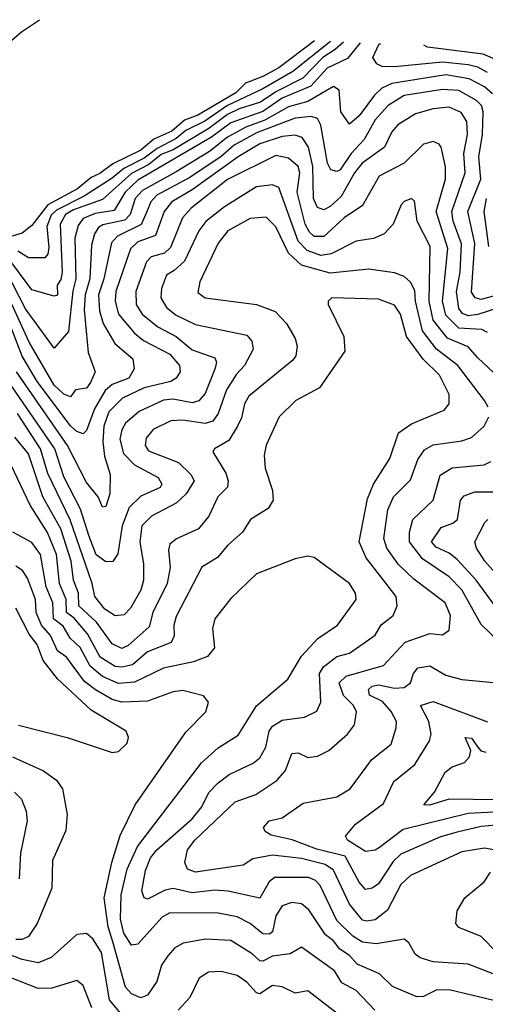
# Model space of a CAD drawing. Extents: x 1308313 to 1441400, y 959662 to 1036319.
# Tile 450 of 656: x 1371277 to 1372728, y 1029933 to 1033002. Entities that reach past the tile are written whole.
import ezdxf

# ---------------------------------------------------------------- set-up
doc = ezdxf.new("R2010")
doc.units = 0

msp = doc.modelspace()

# ---------------------------------------------------------------- linework, layer by layer
at = {"layer": '0CON10XD'}
for points in [[(1371215, 1032907.1), (1371283.1, 1032965), (1371339, 1033002.5)], [(1372195.2, 1032936.2), (1372085, 1032852.1), (1372035, 1032824.9), (1371981, 1032805), (1371950.3, 1032775), (1371832.3, 1032705), (1371790.2, 1032689.8), (1371751.2, 1032655), (1371695, 1032630.5), (1371655, 1032596.3), (1371567.1, 1032552.9), (1371526.7, 1032523.3), (1371499.9, 1032510.1), (1371456.9, 1032475), (1371364.7, 1032425.3), (1371315, 1032361.2), (1371285, 1032337.3), (1371225, 1032319.2)], [(1372338.4, 1032930.8), (1372298, 1032882), (1372235, 1032851.4), (1372184.3, 1032795), (1372095, 1032757.9), (1372035, 1032716.5), (1371935, 1032680.7), (1371875, 1032635.8), (1371645, 1032502.3), (1371605.7, 1032465), (1371571.8, 1032408.2), (1371511.8, 1032398.2), (1371475, 1032382.8), (1371459.1, 1032360.9), (1371448.9, 1032321.1), (1371452.4, 1032195), (1371443.1, 1032156.9), (1371429.1, 1032030.9), (1371385, 1031978.5), (1371295, 1032101.1), (1371235, 1032218.8)], [(1372285.8, 1032932.7), (1372260.5, 1032909.5), (1372221.6, 1032885), (1372159.8, 1032820.2), (1372075, 1032777.5), (1372027.7, 1032745), (1371960.8, 1032725), (1371925, 1032706.7), (1371866.4, 1032663.6), (1371755, 1032596.9), (1371718.1, 1032581.9), (1371679.4, 1032550.6), (1371625, 1032522.7), (1371535, 1032441.7), (1371445, 1032409.9), (1371420.1, 1032395), (1371403.7, 1032365), (1371409.4, 1032215), (1371405, 1032192.9), (1371393.6, 1032175), (1371395, 1032144), (1371385, 1032141.1), (1371315, 1032160.4), (1371249.1, 1032249.1)], [(1372245.3, 1032934.2), (1372128.5, 1032841.5), (1372035, 1032786.6), (1371925, 1032734.7), (1371853.5, 1032686.5), (1371795, 1032657.1), (1371765, 1032632.3), (1371705, 1032601.5), (1371665, 1032571), (1371601.1, 1032538.9), (1371565, 1032508.3), (1371478, 1032452), (1371391.5, 1032408.5), (1371375, 1032393.1), (1371362, 1032358), (1371367.9, 1032292.1), (1371365, 1032271.4), (1371355, 1032260.4), (1371305, 1032260.7), (1371271.2, 1032281.2)], [(1372735, 1032837.4), (1372705, 1032854.4), (1372675, 1032862), (1372595, 1032870.3), (1372445.2, 1032855.1), (1372406.6, 1032856.6), (1372389.4, 1032865), (1372377.9, 1032885), (1372396.5, 1032925), (1372401, 1032928.4)], [(1372765, 1032876.4), (1372721.1, 1032895), (1372547.3, 1032917.3), (1372536.3, 1032923.4)], [(1372750.8, 1032770.9), (1372725, 1032793), (1372678.1, 1032818.1), (1372605, 1032830.8), (1372436.6, 1032803.4), (1372405, 1032788.6), (1372382.3, 1032767.7), (1372335, 1032702.9), (1372305, 1032676.9), (1372277.7, 1032715), (1372272.6, 1032782.6), (1372255, 1032794.6), (1372175, 1032748), (1372115, 1032731), (1372040.5, 1032689.5), (1371982.1, 1032667.9), (1371925, 1032636.8), (1371868, 1032592), (1371765, 1032528.3), (1371659.8, 1032470.2), (1371637, 1032445), (1371621.2, 1032395), (1371605, 1032377.2), (1371536.5, 1032363.5), (1371522.2, 1032355), (1371510, 1032335), (1371500.8, 1032299.2), (1371495.5, 1032195), (1371481.4, 1032145), (1371477.8, 1032097.8), (1371490.9, 1031965), (1371511.8, 1031905), (1371498, 1031872), (1371485, 1031853.5), (1371451.3, 1031848.7), (1371435, 1031827.1), (1371415, 1031835.6), (1371385, 1031863.6), (1371307.1, 1031997.1), (1371225, 1032177.1)], [(1372832.1, 1032162.1), (1372715, 1032130.8), (1372696, 1032136), (1372685, 1032152.9), (1372695.1, 1032305), (1372673.8, 1032405), (1372713.8, 1032505), (1372708, 1032575), (1372719.2, 1032645), (1372721.7, 1032715), (1372716.3, 1032735), (1372700.8, 1032750.8), (1372645, 1032781.8), (1372595, 1032784.6), (1372475, 1032765.9), (1372425, 1032735.2), (1372385, 1032690.7), (1372350.6, 1032629.4), (1372309.6, 1032585), (1372275.5, 1032535), (1372265, 1032529), (1372246.2, 1032535), (1372236, 1032555), (1372215, 1032674.2), (1372205, 1032694), (1372185, 1032700.8), (1372135, 1032695.6), (1372015, 1032650.1), (1371945, 1032611.2), (1371903.5, 1032575), (1371805, 1032509.8), (1371704, 1032456), (1371685.4, 1032435), (1371671.7, 1032401.7), (1371655.8, 1032364.2), (1371582.3, 1032327.7), (1371562.7, 1032307.3), (1371539.4, 1032195), (1371522.7, 1032145), (1371525.9, 1032095), (1371537, 1032055), (1371573.6, 1031993.6), (1371629.2, 1031945), (1371634, 1031914), (1371617.2, 1031885), (1371565, 1031865.4), (1371543.8, 1031846.2), (1371510.5, 1031789.5), (1371485, 1031721.9), (1371475, 1031712.1), (1371455, 1031718.7), (1371435, 1031736.5), (1371331.7, 1031875), (1371285, 1031954), (1371237.7, 1032075)], [(1372775, 1032106.1), (1372705, 1032083.2), (1372675, 1032079.5), (1372657, 1032087), (1372645, 1032102.6), (1372637.9, 1032155), (1372650.1, 1032215), (1372653.7, 1032303.7), (1372627.9, 1032375), (1372623.7, 1032405), (1372665.6, 1032525), (1372661.3, 1032585), (1372672.5, 1032645), (1372670, 1032685), (1372652.9, 1032712.9), (1372615, 1032729.5), (1372565, 1032724.4), (1372510.8, 1032709.2), (1372455, 1032674.7), (1372437.1, 1032652.9), (1372413.8, 1032605), (1372344.1, 1032555), (1372320, 1032525), (1372278.9, 1032451.1), (1372245, 1032419.7), (1372225, 1032410), (1372205, 1032416.6), (1372192.6, 1032445), (1372190.5, 1032545), (1372177.5, 1032605), (1372157.5, 1032635), (1372135, 1032642.9), (1372095, 1032638.1), (1372025, 1032615.1), (1371957.4, 1032575), (1371815, 1032471.9), (1371751, 1032435), (1371727.1, 1032405), (1371699.8, 1032330.2), (1371645, 1032309.9), (1371622, 1032288), (1371576.3, 1032155), (1371574.9, 1032124.9), (1371585.2, 1032085), (1371635, 1032025.2), (1371663, 1032003), (1371745, 1031959.8), (1371774.7, 1031925), (1371777.3, 1031905), (1371765, 1031885.4), (1371748.5, 1031875), (1371665, 1031854.6), (1371597.1, 1031822.9), (1371555, 1031780.3), (1371538.9, 1031735), (1371536.2, 1031686.2), (1371541.7, 1031641.7), (1371559.3, 1031585), (1371557.9, 1031525), (1371545.4, 1031485), (1371535, 1031482.9), (1371521.5, 1031515), (1371485, 1031560), (1371426.4, 1031675), (1371267.6, 1031905)], [(1372735, 1032027.2), (1372716.6, 1032036.6), (1372645, 1032041), (1372605, 1032081.7), (1372594.9, 1032125), (1372610.9, 1032289.1), (1372575.1, 1032405), (1372603.8, 1032505), (1372604, 1032544), (1372590.8, 1032605), (1372584.3, 1032615), (1372565, 1032622.3), (1372535, 1032614), (1372475.4, 1032555), (1372397.2, 1032515), (1372345, 1032423.2), (1372287.9, 1032385), (1372225, 1032326.2), (1372195, 1032326.2), (1372179.8, 1032339.8), (1372166.8, 1032365), (1372141.6, 1032465), (1372149.5, 1032525), (1372144.4, 1032545), (1372115, 1032571), (1372075, 1032579), (1371925, 1032504.2), (1371811.6, 1032415), (1371784.5, 1032385), (1371747.3, 1032292.7), (1371728.7, 1032275), (1371686.9, 1032263.1), (1371672.7, 1032247.3), (1371638.8, 1032155), (1371640.3, 1032115), (1371658.9, 1032085), (1371707.9, 1032045), (1371764.7, 1032014.7), (1371815, 1031973.2), (1371885, 1031948), (1371890.3, 1031935), (1371885.9, 1031915.9), (1371855, 1031837.5), (1371835, 1031814.1), (1371815, 1031808.1), (1371755, 1031820), (1371725, 1031816.4), (1371649.3, 1031780.7), (1371607, 1031745), (1371595, 1031724.5), (1371588.6, 1031695), (1371600.6, 1031650.6), (1371635.3, 1031615.3), (1371708.4, 1031575), (1371720.2, 1031555), (1371715, 1031544.8), (1371655, 1031517.4), (1371618, 1031482), (1371596.7, 1031425), (1371582.6, 1031337.4), (1371566.8, 1031313.2), (1371545, 1031312.8), (1371515, 1031334.4), (1371492.5, 1031395), (1371466.8, 1031476.8), (1371415, 1031577.1), (1371386.6, 1031665), (1371221.7, 1031905)], [(1372755, 1031902.1), (1372705, 1031948.1), (1372675, 1031982.5), (1372610.2, 1032010.2), (1372565.7, 1032065.7), (1372553.1, 1032125), (1372555.8, 1032295), (1372516.1, 1032375), (1372506.9, 1032436.9), (1372497.5, 1032445), (1372475, 1032435.6), (1372465.6, 1032425), (1372440.5, 1032365), (1372413.1, 1032335), (1372379.2, 1032320.8), (1372325, 1032312.3), (1372247.8, 1032272.2), (1372215, 1032267.9), (1372173, 1032283), (1372145, 1032312.2), (1372085, 1032479.2), (1372065, 1032488.2), (1372015, 1032481), (1371915, 1032419.2), (1371857, 1032373), (1371835.4, 1032344.6), (1371790.2, 1032249.8), (1371758.8, 1032221.2), (1371734.2, 1032205.8), (1371718.5, 1032165), (1371716.6, 1032135), (1371734.8, 1032105), (1371765, 1032081.4), (1371825, 1032052.3), (1371985, 1032019.3), (1372000.6, 1032000.6), (1372004.1, 1031975), (1371977.1, 1031925), (1371952.4, 1031897.6), (1371921.7, 1031848.3), (1371895.9, 1031775), (1371878.5, 1031751.5), (1371855, 1031744.3), (1371785, 1031754.5), (1371748, 1031752), (1371693.2, 1031725), (1371671.5, 1031698.5), (1371668.1, 1031675), (1371678.7, 1031658.7), (1371772.4, 1031622.4), (1371810.3, 1031585), (1371821.1, 1031565), (1371795.3, 1031525), (1371765, 1031495.3), (1371688, 1031455), (1371657.7, 1031425), (1371651.1, 1031375), (1371663, 1031305), (1371662.9, 1031255), (1371655, 1031224.6), (1371622.3, 1031167.7), (1371602.8, 1031147.2), (1371575, 1031144.3), (1371542.5, 1031165), (1371510.8, 1031205), (1371502.7, 1031245), (1371433.9, 1031443.9), (1371365, 1031587.5), (1371342.4, 1031665), (1371270.1, 1031775)], [(1372738.7, 1032295), (1372724.1, 1032405), (1372731.5, 1032445)], [(1372736.5, 1031795), (1372725.9, 1031815), (1372642.1, 1031925), (1372575.5, 1031975.5), (1372532.3, 1032032.2), (1372510.2, 1032125), (1372507.9, 1032157.9), (1372495, 1032184.6), (1372475, 1032201.8), (1372445, 1032213.6), (1372365, 1032225.2), (1372245, 1032212.3), (1372155, 1032237), (1372114.5, 1032274.5), (1372075, 1032357.1), (1372045, 1032386.7), (1371995, 1032382.5), (1371925.4, 1032344.6), (1371895, 1032306.4), (1371838.2, 1032185), (1371832.1, 1032152.1), (1371855.3, 1032135.3), (1372015, 1032115.2), (1372073, 1032093), (1372108.5, 1032055), (1372135, 1032009.2), (1372141.6, 1031985), (1372137.6, 1031955), (1372128.6, 1031941.4), (1371991.3, 1031828.7), (1371977.4, 1031805), (1371968.3, 1031761.7), (1371955.8, 1031735), (1371929, 1031691), (1371884, 1031665), (1371879.4, 1031655), (1371918.9, 1031588.9), (1371926.7, 1031565), (1371924.1, 1031545), (1371894, 1031515), (1371866.8, 1031455), (1371833.8, 1031415), (1371765.2, 1031384.8), (1371745, 1031368.1), (1371740.9, 1031349.1), (1371746, 1031295), (1371736.3, 1031245), (1371691.7, 1031155), (1371680.3, 1031109.7), (1371615, 1031051.7), (1371595, 1031042.7), (1371565, 1031057.5), (1371516.7, 1031125), (1371461, 1031175), (1371459.9, 1031215), (1371444.4, 1031255), (1371437.1, 1031315), (1371405, 1031415.3), (1371349, 1031515), (1371305, 1031649.5), (1371261.7, 1031701.7)], [(1372785, 1030016), (1372675, 1030058.1), (1372565, 1030065.9), (1372525, 1030078.2), (1372509.2, 1030089.2), (1372490, 1030125), (1372475, 1030136.5), (1372387.7, 1030122.3), (1372345, 1030127.5), (1372315, 1030145.8), (1372265.5, 1030195), (1372213.3, 1030303.3), (1372199, 1030319), (1372178.5, 1030328.5), (1372071.5, 1030328.5), (1372054.6, 1030315.4), (1372025, 1030264.7), (1371926.4, 1030286.4), (1371885, 1030288.7), (1371815, 1030280.6), (1371755, 1030294.2), (1371730.7, 1030289.3), (1371675, 1030261.2), (1371665, 1030265.6), (1371657.5, 1030287.5), (1371669.1, 1030350.9), (1371685, 1030390), (1371704.3, 1030415), (1371815, 1030511.2), (1371845, 1030549.1), (1371866.6, 1030593.4), (1371895, 1030624.2), (1371930.1, 1030649.9), (1372005, 1030685.3), (1372025, 1030701.6), (1372043.9, 1030735), (1372054.4, 1030785), (1372065, 1030800.3), (1372095, 1030819.2), (1372165, 1030828.7), (1372202.7, 1030847.3), (1372215.3, 1030875), (1372211.4, 1030965), (1372223.9, 1030985), (1372265, 1031017.1), (1372305, 1031028.3), (1372385, 1031083.6), (1372403.8, 1031116.2), (1372440.6, 1031145), (1372453.4, 1031175), (1372450, 1031205), (1372356.6, 1031325), (1372334.7, 1031375), (1372360.9, 1031509.1), (1372379.4, 1031555), (1372430.8, 1031635), (1372457.5, 1031715), (1372497.7, 1031742.3), (1372600, 1031785), (1372615.4, 1031805), (1372615.3, 1031834.7), (1372585, 1031894.2), (1372534.5, 1031944.5), (1372482, 1032015), (1372463.5, 1032085), (1372445, 1032112.8), (1372395, 1032131.7), (1372250, 1032135), (1372238, 1032125), (1372238.6, 1032115), (1372287.5, 1032015), (1372290.7, 1031969.3), (1372210.9, 1031855), (1372137.8, 1031815), (1372085.4, 1031765), (1372045, 1031675.8), (1372038.7, 1031645), (1372041.8, 1031605), (1372064.6, 1031535), (1372067.1, 1031505), (1372051.2, 1031478.8), (1371996.5, 1031445), (1371971.8, 1031405), (1371925.2, 1031364.8), (1371893.8, 1031326.2), (1371845, 1031295.6), (1371765, 1031142.2), (1371757.7, 1031115), (1371758, 1031082), (1371748.6, 1031061.4), (1371675, 1031031.6), (1371628.1, 1030991.9), (1371595.6, 1030984.4), (1371575, 1030986.4), (1371527.5, 1031015), (1371488.2, 1031088.2), (1371446.8, 1031136.8), (1371422.5, 1031155), (1371422.2, 1031195), (1371401.5, 1031245), (1371392.2, 1031335), (1371363.7, 1031403.7), (1371309.5, 1031489.5), (1371230.5, 1031655)], [(1372754, 1030415), (1372725, 1030419.7), (1372655, 1030408.5), (1372494.8, 1030335.2), (1372465, 1030306.6), (1372423.6, 1030226.4), (1372385, 1030196.2), (1372357.7, 1030192.3), (1372345, 1030195.8), (1372305.1, 1030245.1), (1372255, 1030351.4), (1372229.4, 1030369.4), (1372155, 1030388.1), (1372065, 1030398.6), (1372003.3, 1030386.7), (1371973.3, 1030366.7), (1371825, 1030345.2), (1371800.4, 1030355), (1371791.3, 1030375), (1371800, 1030415), (1371822.6, 1030445), (1371948.2, 1030565), (1372012.9, 1030587.1), (1372078.7, 1030631.3), (1372105, 1030662.1), (1372125, 1030715.3), (1372145, 1030717.6), (1372175, 1030702.3), (1372205, 1030706.7), (1372240.8, 1030725), (1372298.2, 1030775), (1372320.6, 1030805), (1372326.7, 1030845), (1372316.7, 1030865), (1372286.3, 1030896.3), (1372272.1, 1030935), (1372294.1, 1030955.9), (1372356, 1030974), (1372410.6, 1030989.4), (1372478.3, 1031061.7), (1372555, 1031088.9), (1372595, 1031084.6), (1372615, 1031100), (1372619.7, 1031145), (1372602.5, 1031185), (1372505, 1031258.7), (1372456.5, 1031305), (1372420.6, 1031355), (1372412.2, 1031385), (1372423.8, 1031475), (1372442, 1031515), (1372495, 1031568.5), (1372518, 1031632), (1372538.4, 1031661.6), (1372565, 1031677.2), (1372655, 1031689.6), (1372685, 1031699.7), (1372724.1, 1031735), (1372738.4, 1031765)], [(1372821.4, 1031015), (1372715, 1031117.4), (1372655, 1031225.2), (1372615.7, 1031265.7), (1372532, 1031322), (1372491.2, 1031375), (1372491.6, 1031405), (1372502.2, 1031445), (1372565.2, 1031504.8), (1372586.8, 1031583.2), (1372625, 1031605.7), (1372724.8, 1031615.2), (1372745, 1031625.3)], [(1372765, 1031166), (1372699.1, 1031255), (1372639.8, 1031319.8), (1372615, 1031339.3), (1372575, 1031358.5), (1372560.5, 1031375), (1372590.2, 1031419.8), (1372627.1, 1031432.9), (1372640.8, 1031445), (1372651, 1031505), (1372662, 1031518), (1372695, 1031530.7), (1372755, 1031530.6)], [(1372782, 1031252), (1372726.1, 1031315), (1372700.3, 1031355), (1372695.4, 1031375), (1372726, 1031435), (1372735.7, 1031444.3)], [(1372755, 1029944.8), (1372615, 1029978.7), (1372575, 1029977.2), (1372535, 1029957.5), (1372515, 1029956.7), (1372438.4, 1029988.4), (1372398.6, 1030028.6), (1372328.5, 1030058.5), (1372305, 1030085.7), (1372275, 1030105.7), (1372255, 1030131.3), (1372229.5, 1030149.5), (1372178.1, 1030228.2), (1372155, 1030246.7), (1372125, 1030251), (1372095, 1030240.6), (1372075, 1030208.8), (1372065, 1030159.1), (1372055, 1030151.9), (1372035, 1030153.3), (1371995.1, 1030185.1), (1371954.2, 1030205.8), (1371895, 1030217.1), (1371745, 1030218.3), (1371721.1, 1030205), (1371645, 1030121.1), (1371625, 1030118.2), (1371601.2, 1030155), (1371591.7, 1030198.3), (1371592.9, 1030275), (1371612, 1030355), (1371644.4, 1030425.6), (1371843.6, 1030686.4), (1371895, 1030732.5), (1371957.4, 1030772.6), (1372015, 1030863.4), (1372112.9, 1030947.1), (1372155, 1031018.7), (1372206.3, 1031073.7), (1372266.9, 1031115), (1372295, 1031153.6), (1372325.5, 1031195), (1372323.6, 1031215), (1372305, 1031245.5), (1372195, 1031325.8), (1372175, 1031330), (1372135, 1031321.9), (1372015, 1031275.4), (1371935, 1031198.5), (1371885.3, 1031134.7), (1371878.2, 1031105), (1371883.8, 1031045), (1371862.1, 1031017.9), (1371818.8, 1031001.2), (1371725, 1030981.6), (1371635, 1030937.7), (1371585, 1030933), (1371535.2, 1030955.2), (1371497.1, 1030987.1), (1371465, 1031045.6), (1371434.1, 1031075), (1371412.1, 1031112.1), (1371382.9, 1031135), (1371380.3, 1031185), (1371359.8, 1031235), (1371341.7, 1031335), (1371315, 1031373.1), (1371256.2, 1031405)], [(1372383.4, 1029915), (1372325, 1029976.8), (1372280.5, 1030000.5), (1372258, 1030038), (1372155, 1030111.5), (1372119.6, 1030090.4), (1372065, 1030083.3), (1372035, 1030068), (1372025, 1030069.1), (1372001.1, 1030091.1), (1371935, 1030132.6), (1371856.1, 1030136.1), (1371786.1, 1030123.9), (1371760.5, 1030109.5), (1371738.2, 1030085), (1371719.4, 1030055), (1371704.7, 1030005), (1371675, 1029961.8), (1371655, 1029954.1), (1371625, 1029965.8), (1371606.4, 1029986.4), (1371567.8, 1030127.8), (1371552.3, 1030175), (1371539.9, 1030265), (1371564.4, 1030375.6), (1371590.5, 1030459.5), (1371636.9, 1030555), (1371795, 1030781.8), (1371856.9, 1030845), (1371865.8, 1030875), (1371850, 1030895), (1371785, 1030911.6), (1371755, 1030906.9), (1371675, 1030878.3), (1371595, 1030874.9), (1371565, 1030884), (1371513.3, 1030913.3), (1371479.2, 1030939.2), (1371422.9, 1031015), (1371395, 1031035.2), (1371372.8, 1031082.8), (1371344.8, 1031114.8), (1371328.7, 1031155), (1371326.2, 1031195), (1371301.3, 1031261.3), (1371285.9, 1031285.9), (1371265, 1031299.5)], [(1371565, 1030718.6), (1371585, 1030721.4), (1371612.1, 1030747.9), (1371615.7, 1030765), (1371608.6, 1030785), (1371500, 1030850), (1371395, 1030948.4), (1371350.7, 1031005), (1371331.4, 1031055), (1371307.1, 1031087.1), (1371265, 1031168.2)], [(1372805, 1030496), (1372715, 1030487.9), (1372640.4, 1030470.4), (1372588.8, 1030455), (1372465, 1030401.6), (1372441.3, 1030378.7), (1372395, 1030309.2), (1372375, 1030295.8), (1372355, 1030291.7), (1372335, 1030313.9), (1372291.4, 1030395), (1372203.4, 1030416.6), (1372126.2, 1030446.2), (1372060.4, 1030460.4), (1372042.2, 1030472.2), (1372036.3, 1030485), (1372054.1, 1030505), (1372095.2, 1030514.8), (1372160.1, 1030559.9), (1372265, 1030580.3), (1372306.9, 1030605), (1372373.9, 1030696.1), (1372435, 1030743.8), (1372450.3, 1030795), (1372450.8, 1030815), (1372435, 1030846.2), (1372407.7, 1030877.7), (1372367.4, 1030897.4), (1372363.5, 1030915), (1372375, 1030924.8), (1372395, 1030928.9), (1372445, 1030918.7), (1372475, 1030920.8), (1372494.6, 1030935), (1372504.3, 1030965), (1372517.6, 1030982.4), (1372555, 1030988.6), (1372605, 1030959.7), (1372655, 1030945.9), (1372775, 1030934.5)], [(1372755, 1030532), (1372675, 1030528.6), (1372471.7, 1030478.3), (1372397.9, 1030422.1), (1372385, 1030413.8), (1372355, 1030410), (1372298, 1030445), (1372292, 1030458), (1372323.5, 1030495), (1372411.1, 1030558.9), (1372442.4, 1030627.6), (1372508.8, 1030681.2), (1372554.2, 1030755), (1372559.6, 1030775), (1372551.9, 1030815), (1372526.1, 1030865), (1372565, 1030877.2), (1372735, 1030814.1)], [(1371273.1, 1030803.1), (1371425, 1030765.4), (1371565, 1030718.6)], [(1372765, 1030571.2), (1372615, 1030572.6), (1372553.8, 1030553.8), (1372536, 1030555), (1372569.6, 1030595), (1372602.6, 1030657.4), (1372625, 1030674), (1372663, 1030687), (1372679.1, 1030705), (1372682.5, 1030725), (1372664.8, 1030765.2), (1372685, 1030763.2), (1372704.4, 1030735), (1372713.7, 1030723.7), (1372729.2, 1030719.2)], [(1371254.3, 1030704.3), (1371351, 1030661), (1371391.9, 1030631.9), (1371410, 1030605), (1371425.4, 1030525), (1371420.8, 1030475), (1371378.8, 1030381.2), (1371376.7, 1030295), (1371331.8, 1030185), (1371304.8, 1030145.2), (1371285, 1030135.2), (1371265, 1030135.9)], [(1371261.1, 1030595), (1371283.2, 1030573.2), (1371297.2, 1030535), (1371300, 1030505), (1371279.5, 1030405), (1371275.8, 1030325)], [(1372763.6, 1030095), (1372714.6, 1030145), (1372645, 1030173.2), (1372635.8, 1030185.8), (1372640, 1030225), (1372664.3, 1030265), (1372724.4, 1030315), (1372743.6, 1030345)], [(1371592.3, 1029905), (1371557, 1029947), (1371532.4, 1030095), (1371505, 1030137.9), (1371485, 1030154.5), (1371455, 1030150.9), (1371375, 1030079.4), (1371335, 1030062.7), (1371285, 1030073), (1371145, 1030125.9), (1371115, 1030127.6), (1371085, 1030118.6), (1370818.8, 1029935), (1370784.4, 1029895)], [(1371502.2, 1029922.2), (1371475, 1029992.2), (1371455, 1030007.5), (1371376.7, 1029983.3), (1371335, 1029982.8), (1371218.5, 1030028.5), (1371162.2, 1030037.8), (1371120.8, 1030029.2), (1371033.1, 1029995), (1370987.8, 1029965), (1370971.8, 1029935), (1370980, 1029895)], [(1372293.5, 1029883.5), (1372175.2, 1029975.2), (1372135, 1029968.1), (1372095, 1029988.2), (1372065, 1029992.4), (1372025, 1029966.5), (1372015, 1029968.8), (1371985, 1030002.4), (1371955, 1030022.9), (1371905, 1030036), (1371865, 1030033.3), (1371836.4, 1030015), (1371806.9, 1029955), (1371770.4, 1029915)]]:
    msp.add_lwpolyline(points, dxfattribs=at)

doc.saveas('drawing.dxf')
